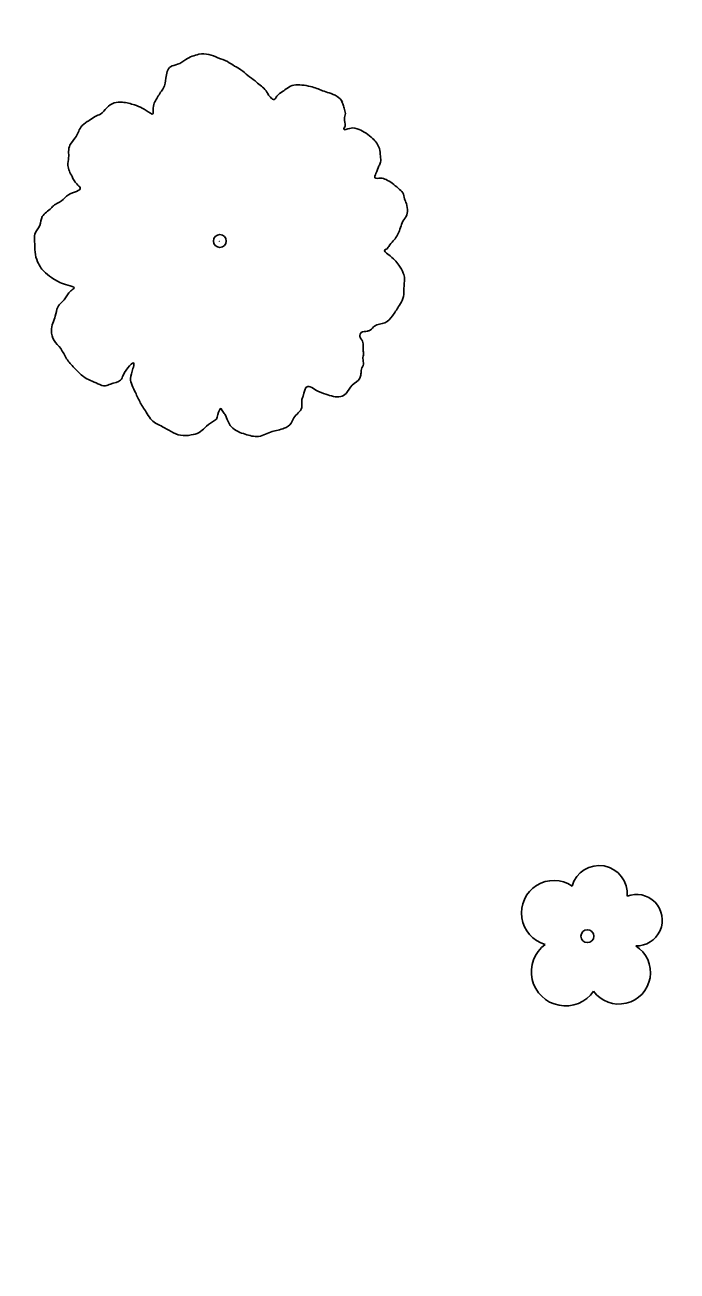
# Model space of a CAD drawing. Extents: x 2076109 to 2080761, y 592812 to 596750.
# Drawn here: x 2077110.91 to 2077136.11, y 595724.43 to 595772.57 of the extents above; entities that cross this region are included whole.
import ezdxf

# ---------------------------------------------------------------- set-up
doc = ezdxf.new("R2010")
doc.units = 0
doc.layers.add('Default', color=7, linetype='Continuous')
doc.layers.add('RD_EX_VEG', color=7, linetype='Continuous')

msp = doc.modelspace()

# ---------------------------------------------------------------- linework, layer by layer
at = {"layer": 'Default'}
msp.add_arc((2035586.697, 547847.965), 63546.515, 48.5011873, 49.29231256, dxfattribs=at)
msp.add_arc((2035586.697, 547847.965), 63546.515, 48.5011873, 49.29231256, dxfattribs=at)
at = {"layer": 'RD_EX_VEG'}
for centre, radius in [((2077118.443, 595764.218), 0.25), ((2077118.443, 595764.218), 0.25), ((2077118.422, 595764.211), 0.0001), ((2077118.422, 595764.211), 0.0001), ((2077132.645, 595737.363), 0.25), ((2077132.645, 595737.363), 0.25)]:
    msp.add_circle(centre, radius, dxfattribs=at)
for centre, radius, start, end in [((2077133.098, 595739.009), 1.084, 354.6037, 164.3834), ((2077133.098, 595739.009), 1.084, 354.6037, 164.3834), ((2077131.353, 595738.258), 1.257, 56.0792, 254.3614), ((2077131.353, 595738.258), 1.257, 56.0792, 254.3614), ((2077134.544, 595737.983), 0.995, 268.39, 111.6741), ((2077134.544, 595737.983), 0.995, 268.39, 111.6741), ((2077131.798, 595735.988), 1.318, 126.51, 325.3863), ((2077131.798, 595735.988), 1.318, 126.51, 325.3863), ((2077133.866, 595735.959), 1.218, 216.1941, 57.732), ((2077133.866, 595735.959), 1.218, 216.1941, 57.732)]:
    msp.add_arc(centre, radius, start, end, dxfattribs=at)
for points in [[(2077123.187, 595769.593), (2077122.974, 595769.806), (2077122.662, 595769.94), (2077122.407, 595770.026), (2077122.187, 595770.114), (2077121.951, 595770.184), (2077121.609, 595770.245), (2077121.308, 595770.238), (2077121.051, 595770.129), (2077120.867, 595769.99), (2077120.651, 595769.813), (2077120.538, 595769.68), (2077120.427, 595769.741), (2077120.329, 595769.858), (2077120.187, 595770.077), (2077119.996, 595770.239), (2077119.806, 595770.4), (2077119.523, 595770.608), (2077119.257, 595770.835), (2077119.015, 595770.975), (2077118.735, 595771.147), (2077118.369, 595771.295), (2077118.021, 595771.426), (2077117.631, 595771.43), (2077117.133, 595771.23), (2077116.811, 595771.044), (2077116.535, 595770.951), (2077116.358, 595770.511), (2077116.265, 595770.131), (2077116.154, 595769.963), (2077115.936, 595769.591), (2077115.867, 595769.355), (2077115.832, 595769.121), (2077115.759, 595769.151), (2077115.441, 595769.356), (2077115.148, 595769.474), (2077114.678, 595769.578), (2077114.361, 595769.552), (2077114.075, 595769.369), (2077113.829, 595769.119), (2077113.624, 595769.031), (2077113.388, 595768.87), (2077113.321, 595768.83), (2077113.072, 595768.614), (2077112.857, 595768.207), (2077112.65, 595767.924), (2077112.599, 595767.672), (2077112.6, 595767.442), (2077112.571, 595767.138), (2077112.73, 595766.708), (2077112.913, 595766.421), (2077113.049, 595766.273), (2077112.592, 595766.005), (2077112.327, 595765.771), (2077111.973, 595765.547), (2077111.925, 595765.49), (2077111.579, 595765.161), (2077111.483, 595764.816), (2077111.297, 595764.482), (2077111.285, 595764.197), (2077111.3, 595763.791), (2077111.402, 595763.409), (2077111.702, 595762.99), (2077112.022, 595762.75), (2077112.574, 595762.511), (2077112.812, 595762.406), (2077112.68, 595762.289), (2077112.456, 595761.988), (2077112.181, 595761.664), (2077112.085, 595761.319), (2077111.983, 595761.045), (2077111.935, 595760.758), (2077112.037, 595760.376), (2077112.293, 595760.06), (2077112.52, 595759.67), (2077112.814, 595759.322), (2077113.178, 595758.979), (2077113.733, 595758.705), (2077114.023, 595758.622), (2077114.212, 595758.691), (2077114.607, 595758.847), (2077114.715, 595759.05), (2077115.123, 595759.491), (2077115.085, 595759.293), (2077114.992, 595758.913), (2077115.179, 595758.361), (2077115.37, 595757.969), (2077115.634, 595757.547), (2077115.814, 595757.296), (2077116.225, 595757.045), (2077116.559, 595756.859), (2077116.925, 595756.712), (2077117.332, 595756.727), (2077117.643, 595756.823), (2077117.859, 595757), (2077118.159, 595757.237), (2077118.311, 595757.338)], [(2077123.187, 595769.593), (2077122.974, 595769.806), (2077122.662, 595769.94), (2077122.407, 595770.026), (2077122.187, 595770.114), (2077121.951, 595770.184), (2077121.609, 595770.245), (2077121.308, 595770.238), (2077121.051, 595770.129), (2077120.867, 595769.99), (2077120.651, 595769.813), (2077120.538, 595769.68), (2077120.427, 595769.741), (2077120.329, 595769.858), (2077120.187, 595770.077), (2077119.996, 595770.239), (2077119.806, 595770.4), (2077119.523, 595770.608), (2077119.257, 595770.835), (2077119.015, 595770.975), (2077118.735, 595771.147), (2077118.369, 595771.295), (2077118.021, 595771.426), (2077117.631, 595771.43), (2077117.133, 595771.23), (2077116.811, 595771.044), (2077116.535, 595770.951), (2077116.358, 595770.511), (2077116.265, 595770.131), (2077116.154, 595769.963), (2077115.936, 595769.591), (2077115.867, 595769.355), (2077115.832, 595769.121), (2077115.759, 595769.151), (2077115.441, 595769.356), (2077115.148, 595769.474), (2077114.678, 595769.578), (2077114.361, 595769.552), (2077114.075, 595769.369), (2077113.829, 595769.119), (2077113.624, 595769.031), (2077113.388, 595768.87), (2077113.321, 595768.83), (2077113.072, 595768.614), (2077112.857, 595768.207), (2077112.65, 595767.924), (2077112.599, 595767.672), (2077112.6, 595767.442), (2077112.571, 595767.138), (2077112.73, 595766.708), (2077112.913, 595766.421), (2077113.049, 595766.273), (2077112.592, 595766.005), (2077112.327, 595765.771), (2077111.973, 595765.547), (2077111.925, 595765.49), (2077111.579, 595765.161), (2077111.483, 595764.816), (2077111.297, 595764.482), (2077111.285, 595764.197), (2077111.3, 595763.791), (2077111.402, 595763.409), (2077111.702, 595762.99), (2077112.022, 595762.75), (2077112.574, 595762.511), (2077112.812, 595762.406), (2077112.68, 595762.289), (2077112.456, 595761.988), (2077112.181, 595761.664), (2077112.085, 595761.319), (2077111.983, 595761.045), (2077111.935, 595760.758), (2077112.037, 595760.376), (2077112.293, 595760.06), (2077112.52, 595759.67), (2077112.814, 595759.322), (2077113.178, 595758.979), (2077113.733, 595758.705), (2077114.023, 595758.622), (2077114.212, 595758.691), (2077114.607, 595758.847), (2077114.715, 595759.05), (2077115.123, 595759.491), (2077115.085, 595759.293), (2077114.992, 595758.913), (2077115.179, 595758.361), (2077115.37, 595757.969), (2077115.634, 595757.547), (2077115.814, 595757.296), (2077116.225, 595757.045), (2077116.559, 595756.859), (2077116.925, 595756.712), (2077117.332, 595756.727), (2077117.643, 595756.823), (2077117.859, 595757), (2077118.159, 595757.237), (2077118.311, 595757.338)], [(2077118.311, 595757.338), (2077118.367, 595757.52), (2077118.491, 595757.743), (2077118.531, 595757.675), (2077118.632, 595757.524), (2077118.761, 595757.25), (2077118.884, 595757.048), (2077119.147, 595756.856), (2077119.421, 595756.754), (2077119.942, 595756.672), (2077120.459, 595756.856), (2077120.928, 595756.983), (2077121.195, 595757.182), (2077121.303, 595757.385), (2077121.607, 595757.782), (2077121.617, 595758.102), (2077121.66, 595758.23), (2077121.843, 595758.599), (2077121.932, 595758.589), (2077122.174, 595758.449), (2077122.54, 595758.301), (2077122.831, 595758.218), (2077123.115, 595758.206), (2077123.318, 595758.328), (2077123.558, 595758.649), (2077123.855, 595758.921), (2077123.895, 595759.084), (2077123.916, 595759.263), (2077123.989, 595759.464), (2077123.971, 595759.675), (2077123.992, 595759.854), (2077123.981, 595759.995), (2077123.983, 595760.19), (2077123.931, 595760.399), (2077123.849, 595760.534), (2077123.908, 595760.681), (2077124.152, 595760.736), (2077124.254, 595760.78), (2077124.419, 595760.935), (2077124.817, 595761.056), (2077125.114, 595761.328), (2077125.351, 595761.684), (2077125.491, 595761.926), (2077125.555, 595762.232), (2077125.565, 595762.552), (2077125.583, 595762.766), (2077125.53, 595762.975), (2077125.364, 595763.281), (2077125.206, 595763.48), (2077124.939, 595763.707), (2077124.819, 595763.875), (2077124.871, 595763.897), (2077124.968, 595764.011), (2077125.146, 595764.22), (2077125.38, 595764.611), (2077125.59, 595765.089), (2077125.606, 595765.108), (2077125.692, 595765.363), (2077125.65, 595765.661), (2077125.581, 595765.851), (2077125.51, 595766.076), (2077125.336, 595766.256), (2077125.107, 595766.451), (2077124.865, 595766.591), (2077124.648, 595766.644), (2077124.434, 595766.662), (2077124.474, 595766.825), (2077124.592, 595767.118), (2077124.651, 595767.265), (2077124.65, 595767.495), (2077124.609, 595767.793), (2077124.347, 595768.18), (2077123.822, 595768.527), (2077123.464, 595768.569), (2077123.237, 595768.533), (2077123.28, 595768.661), (2077123.257, 595768.942), (2077123.294, 595769.14), (2077123.242, 595769.349), (2077123.192, 595769.522), (2077123.148, 595769.625)], [(2077118.311, 595757.338), (2077118.367, 595757.52), (2077118.491, 595757.743), (2077118.531, 595757.675), (2077118.632, 595757.524), (2077118.761, 595757.25), (2077118.884, 595757.048), (2077119.147, 595756.856), (2077119.421, 595756.754), (2077119.942, 595756.672), (2077120.459, 595756.856), (2077120.928, 595756.983), (2077121.195, 595757.182), (2077121.303, 595757.385), (2077121.607, 595757.782), (2077121.617, 595758.102), (2077121.66, 595758.23), (2077121.843, 595758.599), (2077121.932, 595758.589), (2077122.174, 595758.449), (2077122.54, 595758.301), (2077122.831, 595758.218), (2077123.115, 595758.206), (2077123.318, 595758.328), (2077123.558, 595758.649), (2077123.855, 595758.921), (2077123.895, 595759.084), (2077123.916, 595759.263), (2077123.989, 595759.464), (2077123.971, 595759.675), (2077123.992, 595759.854), (2077123.981, 595759.995), (2077123.983, 595760.19), (2077123.931, 595760.399), (2077123.849, 595760.534), (2077123.908, 595760.681), (2077124.152, 595760.736), (2077124.254, 595760.78), (2077124.419, 595760.935), (2077124.817, 595761.056), (2077125.114, 595761.328), (2077125.351, 595761.684), (2077125.491, 595761.926), (2077125.555, 595762.232), (2077125.565, 595762.552), (2077125.583, 595762.766), (2077125.53, 595762.975), (2077125.364, 595763.281), (2077125.206, 595763.48), (2077124.939, 595763.707), (2077124.819, 595763.875), (2077124.871, 595763.897), (2077124.968, 595764.011), (2077125.146, 595764.22), (2077125.38, 595764.611), (2077125.59, 595765.089), (2077125.606, 595765.108), (2077125.692, 595765.363), (2077125.65, 595765.661), (2077125.581, 595765.851), (2077125.51, 595766.076), (2077125.336, 595766.256), (2077125.107, 595766.451), (2077124.865, 595766.591), (2077124.648, 595766.644), (2077124.434, 595766.662), (2077124.474, 595766.825), (2077124.592, 595767.118), (2077124.651, 595767.265), (2077124.65, 595767.495), (2077124.609, 595767.793), (2077124.347, 595768.18), (2077123.822, 595768.527), (2077123.464, 595768.569), (2077123.237, 595768.533), (2077123.28, 595768.661), (2077123.257, 595768.942), (2077123.294, 595769.14), (2077123.242, 595769.349), (2077123.192, 595769.522), (2077123.148, 595769.625)]]:
    msp.add_spline(points, degree=3, dxfattribs=at)

doc.saveas('drawing.dxf')
